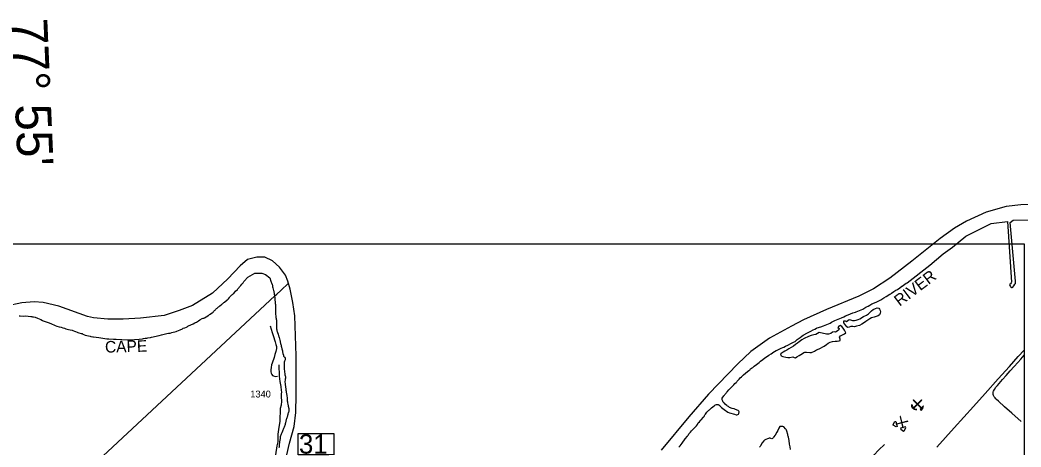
# Model space of a CAD drawing. Extents: x 2290055 to 2389491, y 66597 to 237875.
# Drawn here: x 2327133 to 2345282, y 226991 to 234741 of the extents above; entities that cross this region are included whole.
import ezdxf

# ---------------------------------------------------------------- set-up
doc = ezdxf.new("R2010")
doc.units = 0
for name, color, linetype in [('Exist Boundary Political CountyLine', 7, 'Continuous'), ('Exist Geographical Pit Clay CELL', 7, 'Continuous'), ('Exist Geographical Quarry CELL', 7, 'Continuous'), ('Exist Hydrographic Pond Under 1500 Sq Ft', 7, 'Continuous'), ('Exist Hydrographic River Shore', 7, 'Continuous'), ('Exist Hydrographic River Shore Label', 7, 'Continuous'), ('Exist Railroad Siding', 7, 'Continuous'), ('Exist Road Non-System Type 51', 7, 'Continuous'), ('Exist Road Primary US Structure Standard Bridge Number Label', 7, 'Continuous'), ('Exist Road Secondary Type 51 Attributed', 7, 'Continuous'), ('Exist Road Secondary Type 51 Number Label', 7, 'Continuous'), ('Exist Utilities Electrical Transmission Line', 7, 'Continuous'), ('Map Preparation Inset Cut Line', 7, 'Continuous'), ('Map Preparation Longitude Latitude Label', 7, 'Continuous')]:
    doc.layers.add(name, color=color, linetype=linetype)

msp = doc.modelspace()

# ---------------------------------------------------------------- linework, layer by layer
at = {"layer": 'Exist Boundary Political CountyLine'}
for points in [[(2345807, 231405), (2345282, 231389), (2345011, 231354), (2344653, 231255), (2344292, 231091), (2344076, 230965), (2343817, 230777), (2343302, 230366), (2342902, 230058), (2342611, 229863), (2342341, 229730), (2341754, 229484), (2341337, 229300), (2341122, 229187), (2340720, 228967), (2340384, 228722), (2340148, 228498), (2339618, 227947), (2339259, 227538), (2338761, 226936)], [(2331970, 226847), (2332021, 227059), (2332103, 227362), (2332137, 227620), (2332143, 227936), (2332142, 228646), (2332116, 229374), (2332078, 229616), (2332033, 229854), (2331992, 229999), (2331948, 230109), (2331839, 230257), (2331714, 230372), (2331575, 230436), (2331425, 230439), (2331259, 230393), (2331127, 230278), (2330902, 230043), (2330624, 229785), (2330263, 229561), (2330020, 229466), (2329745, 229379), (2329320, 229328), (2329003, 229312), (2328723, 229312), (2328465, 229334), (2328358, 229358), (2327840, 229547), (2327551, 229614), (2327389, 229626), (2327166, 229610), (2326885, 229547)]]:
    msp.add_lwpolyline(points, dxfattribs=at)
at = {"layer": 'Exist Geographical Pit Clay CELL'}
for points in [[(2342966, 227398), (2342997, 227451), (2343016, 227456), (2343039, 227363), (2343021, 227358), (2342967, 227390)], [(2343028, 227406), (2343027, 227413), (2343229, 227463), (2343230, 227457)], [(2343140, 227342), (2343146, 227344), (2343096, 227546), (2343089, 227544)], [(2343162, 227283), (2343194, 227336), (2343189, 227355), (2343097, 227331), (2343101, 227313), (2343154, 227281)]]:
    msp.add_lwpolyline(points, close=True, dxfattribs=at)
at = {"layer": 'Exist Geographical Quarry CELL'}
for points in [[(2343485, 227840), (2343477, 227847), (2343327, 227698), (2343335, 227690)], [(2343485, 227698), (2343477, 227690), (2343327, 227840), (2343335, 227847)], [(2343396, 227672), (2343389, 227670), (2343383, 227668), (2343373, 227668), (2343365, 227669), (2343353, 227673), (2343339, 227679), (2343327, 227687), (2343318, 227696), (2343312, 227706), (2343306, 227718), (2343304, 227728), (2343302, 227739), (2343303, 227751), (2343304, 227762), (2343307, 227747), (2343310, 227737), (2343313, 227730), (2343320, 227718), (2343326, 227708), (2343331, 227702), (2343343, 227692), (2343353, 227684), (2343365, 227679), (2343377, 227675), (2343389, 227673)], [(2343455, 227675), (2343473, 227656), (2343501, 227687), (2343517, 227739)]]:
    msp.add_lwpolyline(points, close=True, dxfattribs=at)
at = {"layer": 'Exist Hydrographic Pond Under 1500 Sq Ft'}
for points in [[(2342142, 229162), (2342124, 229173), (2342105, 229194), (2342087, 229220), (2342072, 229243), (2342068, 229265), (2342072, 229280), (2342095, 229279), (2342117, 229271), (2342143, 229286), (2342164, 229305), (2342193, 229302), (2342226, 229286), (2342261, 229288), (2342294, 229296), (2342329, 229306), (2342361, 229317), (2342429, 229359), (2342480, 229383), (2342515, 229407), (2342570, 229465), (2342604, 229487), (2342642, 229504), (2342672, 229515), (2342704, 229513), (2342718, 229495), (2342729, 229467), (2342734, 229446), (2342731, 229421), (2342715, 229391), (2342694, 229374), (2342658, 229358), (2342622, 229347), (2342574, 229336), (2342543, 229319), (2342507, 229295), (2342467, 229266), (2342428, 229241), (2342394, 229220), (2342352, 229199), (2342302, 229184), (2342264, 229175), (2342233, 229178), (2342197, 229178), (2342168, 229169), (2342142, 229162)], [(2341194, 228612), (2341221, 228627), (2341261, 228653), (2341289, 228669), (2341318, 228688), (2341345, 228706), (2341364, 228713), (2341394, 228713), (2341456, 228706), (2341467, 228707), (2341482, 228705), (2341536, 228731), (2341577, 228754), (2341622, 228774), (2341713, 228821), (2341754, 228851), (2341787, 228878), (2341822, 228895), (2341862, 228907), (2341914, 228910), (2341950, 228911), (2341983, 228916), (2342006, 228927), (2342002, 228951), (2341994, 228984), (2342011, 229010), (2342045, 229028), (2342080, 229046), (2342106, 229061), (2342101, 229078), (2342080, 229111), (2342060, 229147), (2342036, 229176), (2342005, 229195), (2341980, 229184), (2341962, 229162), (2341986, 229141), (2341978, 229118), (2341949, 229092), (2341920, 229077), (2341896, 229083), (2341866, 229073), (2341833, 229051), (2341793, 229038), (2341757, 229040), (2341624, 229068), (2341591, 229054), (2341563, 229032), (2341525, 229027), (2341475, 229015), (2341428, 228998), (2341353, 228962), (2341311, 228937), (2341263, 228901), (2341228, 228878), (2341195, 228851), (2341156, 228824), (2341116, 228800), (2341075, 228774), (2341038, 228748), (2340999, 228730), (2340968, 228712), (2340937, 228691), (2340923, 228673), (2340936, 228647), (2340967, 228632), (2341018, 228622), (2341056, 228618), (2341091, 228618), (2341148, 228627), (2341170, 228616), (2341194, 228612)], [(2341104, 226943), (2341097, 226994), (2341087, 227041), (2341077, 227108), (2341065, 227171), (2341061, 227186), (2341056, 227201), (2341052, 227217), (2341037, 227280), (2341030, 227294), (2341022, 227309), (2341013, 227321), (2340981, 227355), (2340967, 227362), (2340951, 227365), (2340920, 227364), (2340907, 227362), (2340892, 227335), (2340873, 227289), (2340858, 227261), (2340825, 227206), (2340798, 227167), (2340789, 227155), (2340776, 227145), (2340762, 227141), (2340749, 227148), (2340733, 227150), (2340718, 227149), (2340703, 227146), (2340688, 227142), (2340659, 227130), (2340645, 227122), (2340632, 227113), (2340621, 227102), (2340592, 227065), (2340562, 227010), (2340552, 226998), (2340540, 226987)]]:
    msp.add_lwpolyline(points, dxfattribs=at)
at = {"layer": 'Exist Hydrographic River Shore'}
msp.add_line((2345038, 231081), (2345111, 229982), dxfattribs=at)
for points in [[(2343216, 229971), (2343632, 230293), (2343873, 230496), (2344040, 230621), (2344281, 230816), (2344739, 231050), (2345038, 231081)], [(2345184, 230000), (2345088, 231066), (2345138, 231105), (2345412, 231112)], [(2331198, 230000), (2331266, 230076), (2331391, 230146), (2331515, 230146), (2331585, 230123), (2331663, 230061), (2331680, 230000)], [(2330755, 229554), (2330780, 229574), (2330794, 229582), (2330805, 229592), (2330816, 229603), (2330828, 229612), (2330839, 229622), (2330889, 229661), (2330901, 229671), (2330912, 229682), (2330931, 229707), (2330940, 229718), (2330952, 229729), (2330962, 229740), (2330974, 229750), (2330986, 229759), (2330999, 229769), (2331010, 229780), (2331021, 229793), (2331041, 229817), (2331075, 229849), (2331084, 229861), (2331095, 229872), (2331105, 229884), (2331113, 229898), (2331135, 229920), (2331156, 229944), (2331167, 229956), (2331177, 229968), (2331186, 229981), (2331194, 229994), (2331198, 230000)], [(2331680, 230000), (2331686, 229984), (2331693, 229970), (2331704, 229941), (2331709, 229926), (2331711, 229911), (2331714, 229896), (2331718, 229882), (2331730, 229833), (2331734, 229818), (2331738, 229803), (2331740, 229787), (2331743, 229771), (2331748, 229723), (2331751, 229708), (2331753, 229692), (2331755, 229659), (2331758, 229626), (2331761, 229593), (2331763, 229578), (2331768, 229530), (2331768, 229514), (2331767, 229435), (2331767, 229405), (2331772, 229358), (2331774, 229341), (2331775, 229326), (2331778, 229310), (2331781, 229293), (2331783, 229278), (2331783, 229247), (2331782, 229230), (2331782, 229181), (2331786, 229165), (2331786, 229149), (2331786, 229133), (2331788, 229118), (2331792, 229102), (2331795, 229086), (2331800, 229071), (2331812, 229041), (2331822, 229011), (2331826, 228996), (2331830, 228980), (2331845, 228933), (2331848, 228916), (2331852, 228900), (2331859, 228869), (2331863, 228852), (2331866, 228838), (2331869, 228820), (2331872, 228805), (2331881, 228772), (2331890, 228738), (2331893, 228721), (2331900, 228688), (2331908, 228655), (2331911, 228637), (2331923, 228627), (2331936, 228619), (2331941, 228604), (2331941, 228589), (2331942, 228574), (2331932, 228562), (2331926, 228549), (2331922, 228532), (2331921, 228524), (2331921, 228507), (2331921, 228491), (2331921, 228476), (2331922, 228460), (2331923, 228443), (2331923, 228426), (2331924, 228410), (2331927, 228361), (2331933, 228314), (2331937, 228299), (2331941, 228284), (2331944, 228269), (2331945, 228253), (2331944, 228238), (2331940, 228222), (2331938, 228207), (2331936, 228178), (2331936, 228175), (2331941, 228138), (2331943, 228121), (2331945, 228089), (2331947, 228073), (2331950, 228057), (2331955, 228024), (2331959, 228007), (2331962, 227989), (2331973, 227924), (2331976, 227875), (2331977, 227859), (2331979, 227843), (2331980, 227828), (2331981, 227812)], [(2340967, 228796), (2340981, 228802), (2341012, 228819), (2341054, 228840), (2341068, 228846), (2341112, 228870), (2341159, 228891), (2341188, 228908), (2341213, 228930), (2341226, 228941), (2341280, 228979), (2341306, 229001), (2341332, 229019), (2341414, 229065), (2341473, 229093), (2341516, 229116), (2341547, 229131), (2341574, 229146), (2341588, 229152), (2341652, 229175), (2341702, 229190), (2341791, 229227), (2341820, 229241), (2341847, 229259), (2341906, 229287), (2341966, 229310), (2341996, 229324), (2342026, 229337), (2342071, 229356), (2342100, 229370), (2342177, 229400), (2342193, 229407), (2342206, 229415), (2342220, 229420), (2342235, 229424), (2342281, 229439), (2342294, 229446), (2342354, 229469), (2342412, 229493), (2342467, 229526), (2342481, 229533), (2342509, 229548), (2342539, 229564), (2342580, 229588), (2342624, 229605), (2342667, 229624), (2342682, 229631), (2342740, 229663), (2342796, 229697), (2342840, 229720), (2342907, 229764), (2342920, 229774), (2342932, 229785), (2342976, 229811), (2343014, 229837), (2343043, 229852), (2343084, 229878), (2343122, 229908), (2343125, 229913), (2343151, 229931), (2343177, 229947), (2343203, 229962), (2343216, 229971)], [(2345111, 229982), (2345102, 229968), (2345091, 229955), (2345079, 229945), (2345072, 229932), (2345090, 229907), (2345100, 229895), (2345111, 229885), (2345123, 229883), (2345134, 229894), (2345152, 229919), (2345171, 229944), (2345181, 229956), (2345184, 229971), (2345184, 230000)], [(2329435, 228968), (2329451, 228970), (2329500, 228979), (2329517, 228982), (2329654, 229015), (2329701, 229025), (2329749, 229039), (2329796, 229051), (2329827, 229056), (2329843, 229057), (2329858, 229060), (2329888, 229067), (2329964, 229089), (2329978, 229094), (2330035, 229120), (2330078, 229138), (2330093, 229145), (2330122, 229156), (2330151, 229168), (2330164, 229175), (2330174, 229182), (2330187, 229191), (2330229, 229210), (2330244, 229215), (2330258, 229222), (2330274, 229228), (2330303, 229243), (2330318, 229250), (2330332, 229257), (2330372, 229284), (2330392, 229302), (2330438, 229324), (2330452, 229329), (2330467, 229332), (2330480, 229338), (2330507, 229352), (2330520, 229359), (2330547, 229375), (2330558, 229385), (2330569, 229396), (2330582, 229404), (2330606, 229422), (2330620, 229429), (2330633, 229438), (2330644, 229448), (2330654, 229460), (2330664, 229472), (2330675, 229482), (2330686, 229493), (2330698, 229503), (2330710, 229513), (2330721, 229524), (2330732, 229535), (2330744, 229544), (2330755, 229554)], [(2327116, 229371), (2327135, 229371), (2327202, 229368), (2327234, 229369), (2327283, 229366), (2327329, 229362), (2327345, 229359), (2327360, 229355), (2327375, 229352), (2327406, 229345), (2327451, 229330), (2327482, 229318), (2327511, 229305), (2327540, 229290), (2327555, 229284), (2327643, 229249), (2327692, 229231), (2327768, 229199), (2327799, 229187), (2327846, 229173), (2327878, 229164), (2327908, 229155), (2327937, 229147), (2327951, 229140), (2327966, 229134), (2328013, 229123), (2328044, 229115), (2328077, 229109), (2328092, 229104), (2328124, 229094), (2328140, 229087), (2328169, 229074), (2328184, 229068), (2328199, 229064), (2328244, 229054), (2328258, 229050), (2328271, 229042), (2328300, 229028), (2328315, 229023), (2328405, 229002), (2328419, 228996), (2328451, 228991), (2328466, 228990), (2328563, 228978), (2328709, 228957), (2328743, 228953), (2328828, 228948), (2328879, 228946), (2329083, 228934), (2329113, 228934), (2329130, 228935), (2329178, 228939), (2329210, 228943), (2329291, 228949), (2329354, 228956), (2329370, 228958), (2329401, 228966), (2329435, 228968)], [(2339905, 227784), (2339893, 227794), (2339882, 227806), (2339874, 227820), (2339869, 227834), (2339863, 227849), (2339862, 227879), (2339896, 227921), (2339906, 227933), (2339915, 227946), (2339924, 227957), (2339934, 227970), (2339945, 227982), (2339956, 227993), (2339988, 228029), (2340000, 228040), (2340030, 228074), (2340051, 228097), (2340074, 228117), (2340095, 228142), (2340120, 228164), (2340130, 228175), (2340139, 228188), (2340148, 228201), (2340170, 228223), (2340193, 228244), (2340216, 228267), (2340252, 228298), (2340326, 228361), (2340350, 228379), (2340363, 228390), (2340374, 228401), (2340381, 228410), (2340396, 228419), (2340408, 228428), (2340422, 228437), (2340446, 228458), (2340484, 228486), (2340509, 228507), (2340535, 228527), (2340559, 228548), (2340599, 228578), (2340636, 228608), (2340650, 228618), (2340709, 228655), (2340750, 228683), (2340775, 228702), (2340801, 228719), (2340815, 228727), (2340846, 228740), (2340861, 228748), (2340908, 228770), (2340937, 228785), (2340967, 228796)], [(2331981, 227812), (2331983, 227796), (2331990, 227765), (2331994, 227750), (2331998, 227735), (2332006, 227687), (2332006, 227638), (2332002, 227622), (2331997, 227607), (2331990, 227593), (2331989, 227578), (2331985, 227563), (2331976, 227534), (2331973, 227519), (2331968, 227504), (2331961, 227489), (2331952, 227458), (2331946, 227427), (2331943, 227412), (2331938, 227397), (2331934, 227382), (2331929, 227368), (2331923, 227353), (2331916, 227338), (2331912, 227324), (2331904, 227311), (2331898, 227296), (2331892, 227281), (2331880, 227251), (2331873, 227237), (2331866, 227222), (2331861, 227207), (2331857, 227192), (2331851, 227178), (2331850, 227162), (2331852, 227158), (2331852, 227152), (2331848, 227136), (2331845, 227120), (2331843, 227104), (2331840, 227089), (2331837, 227073), (2331833, 227042), (2331832, 227026), (2331832, 227009), (2331831, 226994), (2331829, 226977)], [(2339081, 226990), (2339100, 227014), (2339120, 227037), (2339140, 227062), (2339192, 227140), (2339233, 227187), (2339243, 227200), (2339252, 227213), (2339261, 227228), (2339270, 227240), (2339280, 227251), (2339292, 227261), (2339309, 227287), (2339331, 227310), (2339354, 227332), (2339388, 227365), (2339398, 227377), (2339417, 227401), (2339424, 227415), (2339432, 227427), (2339453, 227450), (2339472, 227475), (2339483, 227487), (2339527, 227535), (2339536, 227547), (2339542, 227560), (2339552, 227572), (2339560, 227586), (2339589, 227623), (2339600, 227634), (2339612, 227645), (2339623, 227657), (2339635, 227668), (2339647, 227678), (2339670, 227701), (2339696, 227722), (2339722, 227739), (2339733, 227750), (2339746, 227757), (2339761, 227762), (2339777, 227763), (2339792, 227761), (2339805, 227754), (2339819, 227744), (2339830, 227733), (2339840, 227721), (2339851, 227709), (2339876, 227687), (2339902, 227670), (2339927, 227651), (2339940, 227642), (2339968, 227626), (2340000, 227614), (2340087, 227586), (2340118, 227576), (2340133, 227576), (2340148, 227579), (2340161, 227585), (2340167, 227599), (2340174, 227630), (2340169, 227642), (2340155, 227651), (2340108, 227669), (2340079, 227682), (2340048, 227691), (2340000, 227710), (2339989, 227715), (2339977, 227725), (2339964, 227733), (2339951, 227742), (2339927, 227763), (2339905, 227784)]]:
    msp.add_lwpolyline(points, dxfattribs=at)
at = {"layer": 'Exist Railroad Siding'}
msp.add_lwpolyline([(2343756, 226988), (2344068, 227337), (2344420, 227729), (2344633, 227963), (2344871, 228227), (2345074, 228455), (2345231, 228631), (2345339, 228749)], dxfattribs=at)
at = {"layer": 'Exist Road Non-System Type 51'}
for points in [[(2331669, 229188), (2331708, 229069), (2331722, 229014), (2331760, 228897), (2331774, 228854), (2331782, 228814), (2331781, 228780), (2331773, 228724), (2331755, 228669), (2331740, 228614), (2331706, 228513), (2331695, 228482), (2331685, 228434), (2331680, 228392), (2331680, 228354), (2331685, 228330), (2331698, 228308), (2331714, 228289), (2331729, 228280), (2331759, 228271), (2331803, 228275)], [(2345288, 227456), (2345114, 227607), (2344984, 227723), (2344873, 227822), (2344838, 227855), (2344828, 227865), (2344814, 227881), (2344803, 227894), (2344801, 227895), (2344794, 227903), (2344782, 227927), (2344776, 227945), (2344775, 227960), (2344775, 227976), (2344778, 227990), (2344784, 228005), (2344801, 228036), (2344829, 228075), (2344859, 228108), (2344949, 228215), (2345016, 228290), (2345087, 228371), (2345158, 228454), (2345227, 228527), (2345280, 228588), (2345339, 228656)], [(2342293, 226266), (2342455, 226457), (2342517, 226614), (2342550, 226748), (2342612, 226843), (2342707, 226938), (2342808, 227039)]]:
    msp.add_lwpolyline(points, dxfattribs=at)
at = {"layer": 'Exist Road Primary US Structure Standard Bridge Number Label'}
msp.add_lwpolyline([(2332178, 227234), (2332822, 227234), (2332822, 226851), (2332178, 226851)], close=True, dxfattribs=at)
at = {"layer": 'Exist Road Secondary Type 51 Attributed'}
msp.add_lwpolyline([(2331772, 226846), (2331796, 227010), (2331812, 227082), (2331812, 227172), (2331815, 227227), (2331833, 227352), (2331848, 227452), (2331857, 227695), (2331875, 227755), (2331878, 227816), (2331872, 227907), (2331875, 227953), (2331881, 227990), (2331875, 228014), (2331866, 228087), (2331851, 228177), (2331841, 228275), (2331830, 228481)], dxfattribs=at)
at = {"layer": 'Exist Utilities Electrical Transmission Line'}
for p, q in [((2331863, 229833), (2332002, 229962)), ((2331755, 229732), (2331791, 229766)), ((2331791, 229766), (2331863, 229833)), ((2328084, 226316), (2331755, 229732))]:
    msp.add_line(p, q, dxfattribs=at)
at = {"layer": 'Map Preparation Inset Cut Line'}
msp.add_lwpolyline([(2321070, 230676), (2345339, 230676), (2345339, 211641), (2321070, 211641)], close=True, dxfattribs=at)

# ---------------------------------------------------------------- texts
at = {"layer": 'Exist Hydrographic River Shore Label'}
for s, rotation, p in [('RIVER', 37.1147, (2343082, 229535)), ('CAPE', 1.3885, (2328677, 228703))]:
    msp.add_text(s, height=210, rotation=rotation, dxfattribs=at).set_placement(p)
at = {"layer": 'Exist Road Primary US Structure Standard Bridge Number Label'}
msp.add_text('31', height=350, dxfattribs=at).set_placement((2332191, 226871))
at = {"layer": 'Exist Road Secondary Type 51 Number Label'}
msp.add_text('1340', height=125, dxfattribs=at).set_placement((2331309, 227890))
at = {"layer": 'Map Preparation Longitude Latitude Label'}
msp.add_text("77° 55'", height=650, rotation=272.4684, dxfattribs=at).set_placement((2326977, 234757))

doc.saveas('drawing.dxf')
